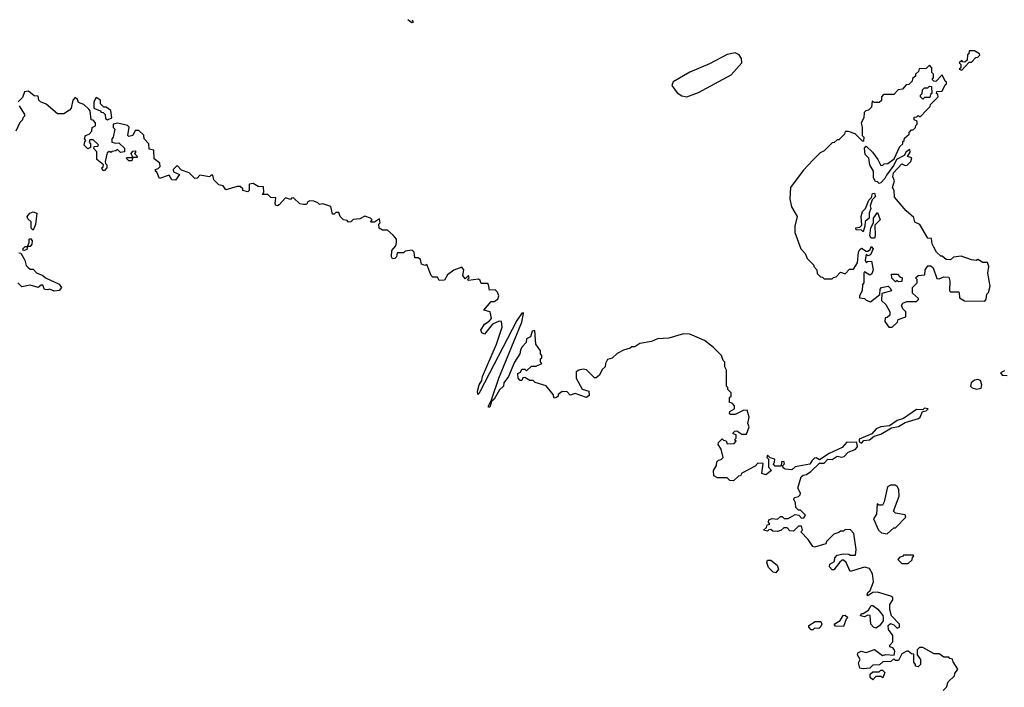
# Model space of a CAD drawing. Extents: x 2494106 to 2685573, y 758056 to 915185.
# Tile 305 of 507: x 2559001 to 2565088, y 907894 to 912022. Entities that reach past the tile are written whole.
import ezdxf

# ---------------------------------------------------------------- set-up
doc = ezdxf.new("R2010")
doc.units = 0

msp = doc.modelspace()

# ---------------------------------------------------------------- linework, layer by layer
at = {"layer": '0CON05XD'}
for points in [[(2561427.5, 912021.7), (2561433.6, 912006.4), (2561425, 912001.9), (2561400.7, 912021.9)], [(2563125, 911544.7), (2563198.7, 911571.3), (2563398.9, 911681.1), (2563465.4, 911755), (2563462.9, 911782.9), (2563449.2, 911805), (2563425, 911816.1), (2563375, 911807.6), (2563265, 911749), (2563143.4, 911696.6), (2563041.4, 911638.6), (2563032.9, 911615), (2563065, 911570.6), (2563095, 911551.5), (2563125, 911544.7)], [(2564825, 911710), (2564871.7, 911758.3), (2564885, 911760), (2564911.7, 911788.3), (2564925, 911790), (2564937, 911803), (2564935, 911810), (2564905, 911830), (2564871.7, 911828.3), (2564868.3, 911811.7), (2564860, 911805), (2564858.3, 911771.7), (2564845, 911760), (2564831.7, 911761.7), (2564825, 911770), (2564810, 911755), (2564820, 911745), (2564820, 911725), (2564810, 911715), (2564825, 911710)], [(2564395, 910120), (2564428.3, 910151.7), (2564431.7, 910168.3), (2564480, 910185), (2564480, 910215), (2564460, 910235), (2564452.5, 910255), (2564461.7, 910268.3), (2564485, 910280), (2564545, 910280), (2564558.3, 910291.7), (2564558.3, 910298.3), (2564521.7, 910331.7), (2564520, 910365), (2564550, 910395), (2564550, 910415), (2564540, 910425), (2564555, 910440), (2564596.7, 910443.3), (2564600, 910475), (2564615, 910500), (2564635, 910500), (2564648.3, 910488.3), (2564671.7, 910421.7), (2564685, 910420), (2564715, 910432.5), (2564745, 910430), (2564752.5, 910405), (2564750, 910345), (2564755, 910340), (2564805, 910340), (2564810, 910335), (2564811.7, 910301.7), (2564843, 910283), (2564968.3, 910281.7), (2564977, 910293), (2564980, 910325), (2564990, 910335), (2565000, 910375), (2564987.5, 910455), (2564992.5, 910495), (2564985, 910520), (2564955, 910520), (2564925, 910540), (2564915, 910532.5), (2564885, 910536.7), (2564820.7, 910560.7), (2564775, 910552.5), (2564755, 910537.5), (2564728.3, 910538.3), (2564705, 910560), (2564695, 910560), (2564670, 910585), (2564652.5, 910615), (2564642.5, 910635), (2564638.3, 910668.3), (2564615, 910670), (2564566.2, 910756.2), (2564535, 910770), (2564528.3, 910798.3), (2564480.7, 910840.7), (2564410, 910925), (2564407.5, 910965), (2564397.5, 910985), (2564410, 911025), (2564399.3, 911049.3), (2564402.5, 911075), (2564455, 911130), (2564475, 911120), (2564487, 911123), (2564510, 911145), (2564517.5, 911167.5), (2564490, 911175), (2564506.7, 911203.3), (2564505, 911220), (2564482.5, 911205), (2564468.3, 911181.7), (2564421.7, 911158.3), (2564405, 911122.5), (2564359.3, 911060.7), (2564350.7, 911039.3), (2564325, 911012.5), (2564315, 911010), (2564305, 911020), (2564291.7, 911021.7), (2564280, 911045), (2564280, 911085), (2564257.5, 911125), (2564250, 911165), (2564228.3, 911188.3), (2564223, 911227), (2564235, 911240), (2564273, 911203), (2564307, 911157), (2564325, 911120), (2564338.3, 911121.7), (2564345, 911130), (2564368.3, 911131.7), (2564408.3, 911161.7), (2564441.7, 911238.3), (2564460, 911255), (2564461.7, 911268.3), (2564470, 911275), (2564471.7, 911288.3), (2564500, 911315), (2564500, 911325), (2564515, 911340), (2564525, 911340), (2564540, 911355), (2564541.7, 911368.3), (2564550, 911375), (2564550, 911395), (2564531.7, 911401.7), (2564531.7, 911418.3), (2564548.3, 911421.7), (2564555, 911430), (2564568.3, 911421.7), (2564608.3, 911461.7), (2564630, 911485), (2564631.7, 911498.3), (2564680, 911545), (2564678.3, 911558.3), (2564670, 911565), (2564671.7, 911578.3), (2564705, 911580), (2564721.7, 911618.3), (2564730, 911625), (2564730, 911635), (2564721.7, 911641.7), (2564705, 911680), (2564665, 911640), (2564651.7, 911641.7), (2564641.7, 911651.7), (2564650, 911665), (2564650, 911685), (2564640, 911695), (2564640, 911725), (2564625, 911740), (2564605, 911720), (2564561.7, 911718.3), (2564558.3, 911701.7), (2564540, 911685), (2564538.3, 911671.7), (2564521.7, 911658.3), (2564518.3, 911641.7), (2564498.3, 911621.7), (2564481.7, 911618.3), (2564458.3, 911591.7), (2564431.7, 911588.3), (2564405, 911560), (2564341.7, 911558.3), (2564330, 911545), (2564328.3, 911521.7), (2564315, 911510), (2564285, 911510), (2564271.7, 911518.3), (2564268.3, 911481.7), (2564248.3, 911461.7), (2564231.7, 911458.3), (2564221.7, 911448.3), (2564220, 911415), (2564202.5, 911385), (2564210, 911355), (2564210, 911305), (2564220, 911295), (2564218.3, 911271.7), (2564211.7, 911271.7), (2564167, 911317), (2564125, 911330), (2564105, 911330), (2564100, 911315), (2564065, 911280), (2564055, 911280), (2564037, 911263), (2564025, 911260), (2563975, 911210), (2563950.7, 911199.3), (2563907.5, 911155), (2563845, 911090), (2563767.5, 910985), (2563762.5, 910915), (2563772.5, 910865), (2563807.5, 910805), (2563792.5, 910745), (2563792.5, 910705), (2563830, 910605), (2563857, 910577), (2563870, 910545), (2563910, 910505), (2563910, 910495), (2563930, 910475), (2563931.7, 910451.7), (2563951.7, 910431.7), (2563965, 910430), (2563975, 910420), (2564025, 910420), (2564031.7, 910428.3), (2564048.3, 910431.7), (2564075, 910460), (2564105, 910450), (2564131.7, 910478.3), (2564155, 910480), (2564181.7, 910518.3), (2564187.5, 910585), (2564195, 910600), (2564205, 910610), (2564235, 910590), (2564245, 910590), (2564258.3, 910601.7), (2564265, 910620), (2564276.7, 910605), (2564261.7, 910568.3), (2564245, 910562.5), (2564235, 910570), (2564227.5, 910535), (2564235, 910520), (2564243.3, 910526.7), (2564268.3, 910528.3), (2564277.5, 910475), (2564270, 910450), (2564257.5, 910442.5), (2564225, 910462.5), (2564220, 910455), (2564220, 910395), (2564212.5, 910385), (2564210, 910345), (2564192.5, 910315), (2564193, 910303), (2564225, 910297.5), (2564235, 910287.5), (2564261.7, 910278.3), (2564318.3, 910321.7), (2564320, 910355), (2564330, 910365), (2564370, 910375), (2564385, 910360), (2564390, 910345), (2564331.7, 910328.3), (2564330, 910285), (2564355, 910260), (2564380, 910215), (2564380, 910195), (2564365, 910180), (2564351.7, 910178.3), (2564350, 910155), (2564375, 910120), (2564395, 910120)], [(2564585, 911530), (2564570, 911545), (2564570, 911555), (2564580, 911565), (2564581.7, 911588.3), (2564595, 911600), (2564615, 911600), (2564625, 911610), (2564638.3, 911608.3), (2564640, 911565), (2564631.7, 911558.3), (2564628.3, 911541.7), (2564595, 911540), (2564585, 911530)], [(2564083.3, 909316.7), (2564099.2, 909320.8), (2564123, 909347), (2564166.1, 909363.9), (2564180, 909380), (2564177.5, 909407.5), (2564115, 909410), (2564085, 909376.2), (2564005, 909340), (2563945, 909300), (2563925, 909313.3), (2563915, 909310), (2563897.5, 909295), (2563886, 909274), (2563795, 909257.5), (2563775, 909237.5), (2563733, 909243), (2563721.7, 909251.7), (2563720, 909265), (2563730, 909275), (2563725, 909290), (2563711.7, 909288.3), (2563708.3, 909261.7), (2563671.7, 909261.7), (2563660, 909275), (2563667, 909283), (2563670, 909305), (2563641.7, 909311.7), (2563625, 909330), (2563620, 909315), (2563630, 909305), (2563630, 909255), (2563650, 909235), (2563615, 909207.5), (2563590, 909215), (2563598.3, 909278.3), (2563565, 909280), (2563548.3, 909261.7), (2563465, 909217.5), (2563458.3, 909201.7), (2563445, 909200), (2563415, 909170), (2563391.7, 909171.7), (2563375, 909190), (2563315, 909190), (2563291.7, 909201.7), (2563290, 909235), (2563310, 909265), (2563311.7, 909288.3), (2563321.7, 909298.3), (2563338.3, 909301.7), (2563350, 909315), (2563337, 909367), (2563320, 909395), (2563321.7, 909408.3), (2563345, 909430), (2563351.7, 909421.7), (2563368.3, 909418.3), (2563375, 909400), (2563418.3, 909401.7), (2563430, 909415), (2563420, 909425), (2563430, 909435), (2563430, 909455), (2563411.7, 909461.7), (2563411.7, 909468.3), (2563421.7, 909478.3), (2563435, 909480), (2563465, 909460), (2563495, 909460), (2563510, 909505), (2563502.5, 909525), (2563510, 909565), (2563498.3, 909608.3), (2563473.6, 909606.4), (2563425, 909580), (2563395, 909580), (2563390, 909585), (2563391.7, 909598.3), (2563420, 909615), (2563420, 909635), (2563405, 909650), (2563390, 909655), (2563390, 909685), (2563400, 909695), (2563400, 909715), (2563380, 909735), (2563378.3, 909748.3), (2563370, 909755), (2563370, 909855), (2563360, 909875), (2563360, 909905), (2563350, 909915), (2563340, 909945), (2563290, 909995), (2563235, 910037.5), (2563145, 910077.5), (2563105, 910080), (2563015, 910052.5), (2562945, 910047.5), (2562907, 910033), (2562835, 910020), (2562805, 910000), (2562785, 910000), (2562775, 909990), (2562735, 909977.5), (2562695, 909957.5), (2562665, 909930), (2562635, 909920), (2562623, 909897), (2562620, 909875), (2562601.7, 909858.3), (2562586.4, 909823.6), (2562565, 909807.5), (2562555, 909807.5), (2562505, 909856.7), (2562485, 909861.2), (2562457.5, 909855), (2562442.5, 909845), (2562442.5, 909805), (2562478.3, 909738.3), (2562520, 909725), (2562521.7, 909698.3), (2562505, 909686.7), (2562435, 909710), (2562405, 909700), (2562385, 909720), (2562355, 909722.5), (2562330, 909705), (2562330, 909695), (2562320, 909685), (2562305, 909682.5), (2562300, 909705), (2562255, 909757.5), (2562188.3, 909778.3), (2562175, 909790), (2562155, 909790), (2562125, 909810), (2562111.7, 909808.3), (2562105, 909790), (2562095, 909790), (2562082.5, 909805), (2562080, 909835), (2562098.3, 909841.7), (2562105, 909860), (2562125, 909860), (2562135, 909850), (2562165, 909880), (2562195, 909880), (2562230, 909895), (2562220, 909905), (2562220, 909925), (2562228.3, 909931.7), (2562230, 909945), (2562220, 909955), (2562220, 909975), (2562192.5, 910015), (2562185, 910100), (2562170, 910095), (2562158.3, 910061.7), (2562135, 910047.5), (2562132.5, 910025), (2562105, 909996.7), (2562098.3, 909978.3), (2562093.9, 909956.1), (2562060.8, 909905), (2562023.8, 909815), (2561995, 909776.7), (2561992, 909755), (2561967.6, 909732.4), (2561935, 909676.2), (2561918.3, 909661.7), (2561907.1, 909625), (2561900, 909625), (2561899.2, 909635), (2561918.3, 909671.7), (2561964, 909806), (2562105, 910152.5), (2562116.7, 910205), (2562115, 910210), (2562105, 910207.5), (2562075, 910162.5), (2561845, 909720), (2561833.3, 909703.3), (2561832.5, 909725), (2561842.2, 909765), (2561859.1, 909790.9), (2561863.3, 909815), (2561948.9, 910015), (2561985, 910120), (2561980, 910155), (2561965, 910157.5), (2561925, 910140), (2561875, 910077.5), (2561857.5, 910085), (2561851.7, 910101.7), (2561875, 910140), (2561903, 910157), (2561917.5, 910175), (2561910, 910215), (2561870, 910225), (2561915, 910280), (2561935, 910280), (2561956.4, 910293.6), (2561963.3, 910315), (2561956.1, 910336.1), (2561941.7, 910351.7), (2561905, 910350), (2561900, 910385), (2561895, 910390), (2561855, 910390), (2561848.3, 910408.3), (2561837.7, 910417.7), (2561775, 910410), (2561770, 910415), (2561780, 910425), (2561775, 910440), (2561755, 910420), (2561740.7, 910440.7), (2561747.5, 910475), (2561735, 910492.5), (2561685, 910473.3), (2561646.7, 910443.3), (2561628.3, 910411.7), (2561595, 910410), (2561585, 910430), (2561555, 910430), (2561545, 910440), (2561518.3, 910508.3), (2561505, 910502.5), (2561485, 910510), (2561478.3, 910538.3), (2561465, 910550), (2561445, 910550), (2561440, 910585), (2561427, 910597), (2561385, 910590), (2561375, 910580), (2561335, 910580), (2561330, 910555), (2561320, 910545), (2561305, 910542.5), (2561300, 910555), (2561302.5, 910595), (2561327, 910623), (2561330, 910645), (2561330, 910665), (2561310, 910690), (2561275, 910720), (2561245, 910720), (2561223.6, 910733.6), (2561222.5, 910757.5), (2561230, 910765), (2561225, 910790), (2561195, 910770), (2561175, 910770), (2561170, 910775), (2561180, 910785), (2561170, 910795), (2561135, 910807.5), (2561105, 910790), (2561063, 910787), (2561048.3, 910771.7), (2561035, 910770), (2561025, 910780), (2561003.6, 910783.6), (2560982.5, 910805), (2560975, 910830), (2560955, 910830), (2560945, 910820), (2560935, 910820), (2560925, 910867.5), (2560875, 910882.5), (2560855, 910880), (2560845, 910890), (2560819.3, 910899.3), (2560795, 910902.5), (2560783.6, 910896.4), (2560775, 910880), (2560755, 910880), (2560733, 910883), (2560695, 910920), (2560681.7, 910918.3), (2560675, 910910), (2560645, 910920), (2560605, 910876.2), (2560595, 910870), (2560585, 910872.5), (2560580, 910885), (2560585, 910920), (2560553, 910923), (2560535, 910940), (2560501.7, 910941.7), (2560510, 910955), (2560508.3, 910988.3), (2560475, 910990), (2560445, 911010), (2560420, 911005), (2560420, 910965), (2560411.7, 910958.3), (2560380, 910965), (2560380, 910975), (2560365, 910990), (2560345, 910990), (2560275, 910970), (2560260, 910995), (2560231.7, 911001.7), (2560201.7, 911031.7), (2560195, 911060), (2560185, 911060), (2560175, 911050), (2560115, 911060), (2560098.3, 911041.7), (2560085, 911040), (2560050, 911075), (2560001.7, 911091.7), (2559975, 911120), (2559950, 911095), (2559951.7, 911081.7), (2559990, 911065), (2559965, 911030), (2559941.7, 911031.7), (2559925, 911060), (2559865, 911040), (2559848.3, 911078.3), (2559840, 911085), (2559840, 911095), (2559858.3, 911101.7), (2559870, 911115), (2559867.5, 911135), (2559831.7, 911161.7), (2559830, 911215), (2559801.7, 911221.7), (2559800, 911255), (2559770, 911285), (2559768.3, 911308.3), (2559737, 911337), (2559715, 911337.5), (2559700, 911305), (2559675, 911300), (2559670, 911305), (2559678.3, 911358.3), (2559667, 911367), (2559608.3, 911381.7), (2559580, 911375), (2559580, 911355), (2559590, 911345), (2559580, 911295), (2559570, 911285), (2559570, 911265), (2559595, 911257.5), (2559615, 911260), (2559648.3, 911228.3), (2559650, 911205), (2559625, 911200), (2559605, 911220), (2559595, 911210), (2559573, 911207), (2559565, 911200), (2559555, 911207.5), (2559541.7, 911198.3), (2559530, 911145), (2559531.7, 911131.7), (2559540, 911125), (2559540, 911105), (2559525, 911090), (2559515, 911090), (2559510, 911105), (2559518.3, 911111.7), (2559520, 911125), (2559477.5, 911157.5), (2559477.5, 911205), (2559460, 911225), (2559461.7, 911238.3), (2559485, 911240), (2559488.3, 911248.3), (2559455, 911280), (2559435, 911280), (2559430, 911265), (2559440, 911255), (2559438.3, 911231.7), (2559423, 911223), (2559400, 911245), (2559403, 911267), (2559410, 911275), (2559402.5, 911285), (2559407.5, 911305), (2559430, 911315), (2559447, 911333), (2559450, 911355), (2559470, 911365), (2559470, 911385), (2559455, 911400), (2559443, 911403), (2559437.5, 911457.5), (2559428.3, 911468.3), (2559398.3, 911498.3), (2559365, 911510), (2559358.3, 911528.3), (2559345, 911540), (2559330, 911525), (2559320, 911475), (2559308.3, 911461.7), (2559275, 911440), (2559235, 911440), (2559165, 911500), (2559130, 911515), (2559120, 911525), (2559115, 911550), (2559091.7, 911551.7), (2559055, 911580), (2559030, 911575), (2559018.3, 911541.7), (2558992.5, 911515)], [(2558998.3, 911488.3), (2559030, 911435), (2559030, 911425), (2559020, 911415), (2559018.3, 911401.7), (2559003, 911387), (2558978.3, 911331.7)], [(2559545, 911402.5), (2559570, 911415), (2559565, 911460), (2559535, 911480), (2559521.7, 911481.7), (2559501.7, 911501.7), (2559500, 911525), (2559475, 911540), (2559460, 911515), (2559460, 911475), (2559498.3, 911458.3), (2559505, 911450), (2559518.3, 911448.3), (2559530, 911435), (2559531.7, 911411.7), (2559545, 911402.5)], [(2559695, 911150), (2559675, 911150), (2559660, 911165), (2559665, 911170), (2559700, 911170), (2559690, 911195), (2559701.7, 911208.3), (2559715, 911210), (2559720, 911205), (2559710, 911195), (2559730, 911175), (2559725, 911170), (2559700, 911170), (2559695, 911150)], [(2564215, 910710), (2564205, 910720), (2564171.7, 910721.7), (2564170, 910735), (2564195, 910740), (2564208.3, 910751.7), (2564202.5, 910805), (2564212.5, 910835), (2564230, 910855), (2564250, 910905), (2564268.3, 910921.7), (2564273, 910947), (2564285, 910950), (2564291.7, 910928.3), (2564271.7, 910908.3), (2564258.3, 910871.7), (2564262.5, 910855), (2564253.3, 910825), (2564253.3, 910795), (2564227.5, 910775), (2564226.7, 910745), (2564215, 910710)], [(2559085, 910720), (2559073, 910733), (2559071.7, 910771.7), (2559051.2, 910791.2), (2559047.5, 910805), (2559063.9, 910826.1), (2559085, 910833.3), (2559107.5, 910825), (2559100, 910755), (2559085, 910720)], [(2564285, 910670), (2564265, 910670), (2564257.5, 910685), (2564264, 910735), (2564280, 910765), (2564280, 910795), (2564305, 910830), (2564320, 910785), (2564288.3, 910751.7), (2564290, 910685), (2564285, 910670)], [(2559025, 910592.5), (2559020, 910605), (2559035, 910620), (2559050, 910620), (2559060, 910645), (2559060, 910665), (2559068.3, 910668.3), (2559077.5, 910655), (2559077, 910633), (2559065, 910620), (2559050, 910620), (2559045, 910600), (2559025, 910592.5)], [(2558995, 910580), (2559008.3, 910578.3), (2559032.5, 910535), (2559041.7, 910501.7), (2559051.7, 910491.7), (2559065, 910480), (2559085, 910480), (2559105, 910457.5), (2559145, 910440), (2559160, 910425), (2559246.1, 910386.1), (2559260, 910365), (2559245, 910347.5), (2559215, 910343.3), (2559186.4, 910356.4), (2559175, 910351.2), (2559155, 910353.3), (2559145, 910380), (2559135, 910380), (2559115, 910366.7), (2559065, 910380), (2559015, 910370), (2558990, 910395)], [(2564435, 910400), (2564425, 910410), (2564415, 910400), (2564393, 910423), (2564391.7, 910448.3), (2564428.3, 910448.3), (2564441.7, 910431.7), (2564457.5, 910425), (2564455, 910402.5), (2564435, 910400)], [(2565089.3, 909850.7), (2565065, 909837.5), (2565075, 909823.8), (2565105, 909822.5)], [(2564917, 909737), (2564945, 909742.5), (2564950, 909765), (2564940.7, 909790.7), (2564925, 909796.7), (2564905, 909792), (2564883.9, 909776.1), (2564880, 909755), (2564890, 909745), (2564917, 909737)], [(2564205, 909403.3), (2564220.5, 909419.5), (2564255, 909424), (2564283.3, 909446.7), (2564325, 909460), (2564391.2, 909498.8), (2564435, 909505.7), (2564475, 909531.2), (2564557.5, 909555), (2564568.8, 909565), (2564581.7, 909598.3), (2564605, 909603.8), (2564617.5, 909615), (2564595, 909620), (2564585, 909610), (2564545, 909612.5), (2564465, 909556.7), (2564425, 909544.2), (2564379.5, 909510.5), (2564325, 909504.3), (2564297, 909493), (2564268.8, 909461.2), (2564191.7, 909428.3), (2564191.7, 909411.7), (2564205, 909403.3)], [(2564710, 907875), (2564730, 907895), (2564741.7, 907928.3), (2564780, 907965), (2564781.7, 907978.3), (2564800, 908005), (2564771.7, 908051.7), (2564768.3, 908068.3), (2564751.7, 908071.7), (2564745, 908080), (2564715, 908080), (2564685, 908100), (2564655, 908100), (2564585, 908140), (2564565, 908140), (2564550, 908125), (2564550, 908095), (2564570, 908065), (2564570, 908035), (2564555, 908020), (2564540, 908025), (2564540, 908035), (2564528.3, 908048.3), (2564528.3, 908098.3), (2564515, 908100), (2564495, 908117.5), (2564485, 908117.5), (2564455, 908100), (2564435, 908060), (2564415, 908060), (2564405, 908070), (2564386.4, 908053.6), (2564338.3, 908051.7), (2564317, 908033), (2564275, 908030), (2564257, 908013), (2564215, 908007.5), (2564195, 908012.5), (2564187.5, 908045), (2564197.5, 908065), (2564180, 908095), (2564183.6, 908106.4), (2564203, 908117), (2564235, 908110), (2564285, 908127.5), (2564335, 908090), (2564355, 908097.5), (2564408.3, 908091.7), (2564412.5, 908115), (2564407, 908127), (2564398.3, 908138.3), (2564380, 908145), (2564380, 908155), (2564400, 908175), (2564400, 908215), (2564371.7, 908251.7), (2564370, 908275), (2564385, 908287.5), (2564405, 908280), (2564425, 908260), (2564440, 908265), (2564440, 908285), (2564390, 908335), (2564380, 908375), (2564380, 908405), (2564400, 908435), (2564398.3, 908448.3), (2564387, 908457), (2564305, 908482.5), (2564275, 908480), (2564245, 908460), (2564240, 908465), (2564245, 908480), (2564258.3, 908491.7), (2564280, 908545), (2564273.8, 908595), (2564255, 908627.5), (2564225, 908637.5), (2564135, 908610), (2564110, 908665), (2564095, 908680), (2564085, 908680), (2564071.7, 908668.3), (2564035, 908620), (2564025, 908620), (2564008.3, 908638.3), (2564010, 908655), (2564038.3, 908671.7), (2564040, 908695), (2564055, 908710), (2564095, 908720), (2564127, 908717), (2564135, 908710), (2564168.3, 908711.7), (2564172.5, 908745), (2564157.5, 908845), (2564138.3, 908868.3), (2564105, 908870), (2564095, 908860), (2564075, 908860), (2564065, 908850), (2564035, 908840), (2563990, 908795), (2563985, 908780), (2563915, 908760), (2563903.6, 908763.6), (2563875, 908807.5), (2563830, 908855), (2563840, 908865), (2563835, 908890), (2563815, 908890), (2563785, 908860), (2563761.7, 908861.7), (2563745, 908880), (2563725, 908880), (2563707, 908863), (2563685, 908857.5), (2563658.3, 908858.3), (2563645, 908870), (2563631.7, 908868.3), (2563625, 908860), (2563600, 908865), (2563618.3, 908881.7), (2563621.7, 908898.3), (2563638.3, 908901.7), (2563630, 908915), (2563631.7, 908928.3), (2563653, 908937), (2563687, 908933), (2563705, 908950), (2563715, 908950), (2563728.3, 908938.3), (2563751.7, 908938.3), (2563795, 908962.5), (2563818.3, 908958.3), (2563835, 908940), (2563848.3, 908941.7), (2563858.3, 908958.3), (2563828.3, 908988.3), (2563815, 908990), (2563800, 909005), (2563796.7, 909035), (2563787.5, 909055), (2563791.7, 909068.3), (2563817, 909073), (2563827, 909083), (2563827.5, 909095), (2563812.5, 909125), (2563832.5, 909195), (2563844.1, 909205.9), (2563865, 909210), (2563892.3, 909227.7), (2563945, 909280), (2563975, 909278.8), (2563996.4, 909303.6), (2564025, 909302), (2564055, 909322), (2564083.3, 909316.7)], [(2564365, 908842.5), (2564405, 908880), (2564415, 908880), (2564480, 908945), (2564475, 908960), (2564415, 908970), (2564403, 908983), (2564437.5, 909075), (2564436.4, 909116.4), (2564426.4, 909136.4), (2564413, 909143), (2564385, 909143.3), (2564366.4, 909133.6), (2564345, 909040), (2564335, 909020), (2564315, 909020), (2564301.7, 909028.3), (2564297.5, 908965), (2564280, 908935), (2564310, 908865), (2564328.3, 908848.3), (2564365, 908842.5)], [(2563675, 908602.5), (2563660, 908605), (2563630, 908635), (2563620, 908665), (2563625, 908680), (2563645, 908680), (2563685, 908650), (2563692.5, 908625), (2563675, 908602.5)], [(2564495, 908660), (2564518.3, 908681.7), (2564521.7, 908698.3), (2564530, 908705), (2564525, 908710), (2564465, 908710), (2564458.3, 908701.7), (2564441.7, 908698.3), (2564430, 908685), (2564455, 908660), (2564495, 908660)], [(2564295, 908260), (2564280, 908265), (2564262.5, 908285), (2564258.3, 908338.3), (2564245, 908340), (2564225, 908330), (2564200, 908335), (2564205, 908350), (2564215, 908350), (2564248.3, 908371.7), (2564265, 908400), (2564275, 908400), (2564306.4, 908376.4), (2564337, 908337), (2564340, 908325), (2564340, 908305), (2564316.4, 908273.6), (2564295, 908260)], [(2564095, 908270), (2564045, 908272.5), (2564037.5, 908285), (2564073, 908307), (2564091.7, 908338.3), (2564105, 908340), (2564120, 908325), (2564110, 908315), (2564095, 908270)], [(2563905, 908250), (2563895, 908250), (2563880, 908265), (2563880, 908275), (2563918.3, 908301.7), (2563955, 908300), (2563960, 908285), (2563955, 908270), (2563941.7, 908258.3), (2563915, 908260), (2563905, 908250)], [(2564275, 907940), (2564260, 907955), (2564260, 907975), (2564275, 907990), (2564315, 907990), (2564325, 908000), (2564335, 908000), (2564350, 907985), (2564338.3, 907951.7), (2564325, 907960), (2564295, 907960), (2564275, 907940)]]:
    msp.add_lwpolyline(points, dxfattribs=at)

doc.saveas('drawing.dxf')
